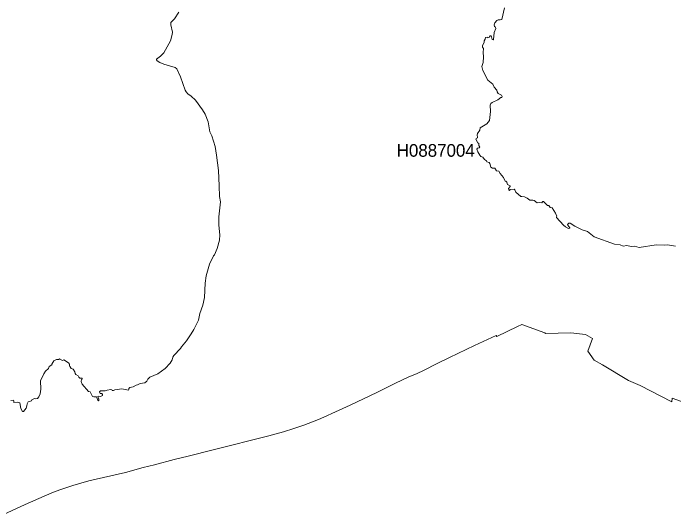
# Model space of a CAD drawing. Extents: x 369010 to 739155, y 6377141 to 6616555.
# Drawn here: x 604240 to 609464, y 6603963 to 6607928 of the extents above; entities that cross this region are included whole.
import ezdxf
from ezdxf.enums import TextEntityAlignment as Align

# ---------------------------------------------------------------- set-up
doc = ezdxf.new("R2010")
doc.units = 0
doc.header["$LTSCALE"] = 40
doc.layers.add('1', color=7, linetype='Continuous', lineweight=13)
doc.layers.add('2', color=7, linetype='Continuous')

msp = doc.modelspace()

# ---------------------------------------------------------------- linework, layer by layer
at = {"layer": '1'}
for points in [[(608021.15, 6607742.34), (608027.77, 6607719.17), (608035.05, 6607718.18), (608037.04, 6607721.16), (608042.66, 6607775.28), (608056.07, 6607807.72), (608053.42, 6607816.32), (608044.98, 6607823.6), (608043.66, 6607836.18), (608048.13, 6607850.91), (608065.67, 6607871.43), (608075.93, 6607875.41), (608092.15, 6607874.41), (608103.4, 6607879.05), (608124.42, 6607970.24)], [(605549.18, 6607936.48), (605514.09, 6607883.19)], [(605514.09, 6607883.19), (605486.79, 6607853.89), (605487.12, 6607837.17), (605499.03, 6607777.92), (605497.71, 6607758.23), (605482.48, 6607710.23), (605430.35, 6607614.57), (605403.37, 6607587.59), (605373.08, 6607564.92), (605372.75, 6607559.79), (605378.05, 6607551.52), (605399.4, 6607537.45), (605432.17, 6607523.88), (605521.05, 6607498.22), (605534.12, 6607487.8), (605564.08, 6607425.24), (605599.83, 6607320.14), (605607.77, 6607306.07), (605620.51, 6607291.18), (605647.82, 6607272.81), (605681.09, 6607240.2), (605737.52, 6607163.41), (605757.55, 6607129.15), (605781.88, 6607069.4), (605795.78, 6606988.8), (605809.68, 6606958.51), (605837.49, 6606873.28), (605848.74, 6606804.6), (605862.31, 6606683.12), (605867.94, 6606563.95), (605870.26, 6606479.71), (605877.87, 6606437.84), (605866.62, 6606318.18), (605865.96, 6606252.31), (605873.24, 6606174.52), (605870.92, 6606132.65), (605853.71, 6606066.78), (605831.37, 6606018.95), (605822.92, 6606010.01), (605790.98, 6605944.8), (605766.16, 6605852.29), (605759.21, 6605792.87), (605753.25, 6605680.33), (605740.01, 6605620.91), (605716.51, 6605554.71), (605703.93, 6605501.91), (605669.01, 6605427.77), (605648.15, 6605392.52), (605610.42, 6605337.24), (605570.7, 6605290.9), (605562.75, 6605277.82), (605510.29, 6605221.55), (605502.67, 6605208.31), (605497.05, 6605188.45), (605480.83, 6605161.97), (605442.76, 6605119.1), (605383.01, 6605077.06), (605320.45, 6605050.58), (605304.57, 6605034.36), (605297.78, 6605017.65), (605279.91, 6605005.73), (605243.16, 6605000.11), (605223.3, 6604988.85), (605212.05, 6604987.2), (605187.55, 6604972.96), (605161.9, 6604968.33), (605153.3, 6604959.72), (605153.96, 6604952.11), (605150.65, 6604948.14), (605099.01, 6604959.39), (605042.74, 6604949.79), (605032.48, 6604945.16), (605023.71, 6604945.49), (605020.73, 6604949.79), (605011.13, 6604953.43), (604982.33, 6604947.81), (604966.77, 6604941.52), (604930.36, 6604942.84), (604923.08, 6604935.56), (604928.38, 6604922.32), (604939.96, 6604920.66), (604945.59, 6604913.71), (604945.42, 6604905.27), (604931.35, 6604898.15), (604915.14, 6604900.64), (604910.17, 6604897.49), (604916.79, 6604876.47), (604917.78, 6604865.22), (604914.14, 6604863.23), (604909.51, 6604867.54), (604898.75, 6604894.68), (604876.9, 6604894.68), (604865.65, 6604897.82), (604847.44, 6604935.56), (604835.86, 6604937.88), (604785.88, 6604996.13), (604776.94, 6605016.99), (604778.93, 6605032.05), (604784.88, 6605036.02), (604785.21, 6605041.98)], [(608535.2, 6606319.17), (608538.18, 6606322.81), (608529.58, 6606347.47), (608502.93, 6606389.01), (608486.38, 6606391), (608476.12, 6606406.56), (608464.37, 6606407.22), (608434.41, 6606438.17), (608428.78, 6606440.16), (608425.14, 6606437.84), (608420.84, 6606427.58), (608403.3, 6606431.88), (608382.61, 6606429.89), (608360.43, 6606447.11), (608348.68, 6606450.42), (608326.83, 6606450.42), (608304.82, 6606466.8), (608282.81, 6606477.39), (608262.95, 6606480.04), (608254.34, 6606477.73), (608213.8, 6606512.98), (608206.35, 6606532.34), (608201.05, 6606535.65), (608170.27, 6606535.32), (608163.81, 6606526.71), (608158.52, 6606531.68), (608157.19, 6606542.6), (608169.77, 6606559.15), (608168.78, 6606563.13), (608148.92, 6606572.89), (608143.62, 6606591.1), (608136.34, 6606599.04), (608130.88, 6606600.36), (608124.59, 6606609.47), (608116.48, 6606629.99), (608091.49, 6606661.6), (608081.56, 6606680.14), (608063.02, 6606682.78), (608048.46, 6606702.81), (608030.75, 6606703.14), (608016.18, 6606710.42), (608009.56, 6606739.55), (608004.27, 6606746.83), (607985.73, 6606753.12), (607982.75, 6606761.07), (607967.69, 6606771.49), (607954.78, 6606791.02), (607938.56, 6606795.99), (607929.62, 6606804.93), (607913.07, 6606831.57), (607906.62, 6606854.08), (607912.08, 6606860.37), (607925.32, 6606862.36), (607930.95, 6606868.98), (607921.68, 6606882.55), (607921.68, 6606897.77), (607915.39, 6606902.9), (607899.34, 6606933.03), (607900.66, 6606937.99), (607911.09, 6606943.29), (607912.74, 6606947.59), (607910.26, 6606964.47), (607911.75, 6606977.88), (607929.29, 6607002.7), (607933.6, 6607021.57), (607985.07, 6607053.18), (608005.92, 6607080.66), (608014.53, 6607150.33), (608010.89, 6607199.82), (608016.18, 6607213.39), (608028.76, 6607222.66), (608072.95, 6607242.02), (608096.45, 6607261.22), (608103.74, 6607261.88), (608106.05, 6607270.16), (608102.74, 6607280.09), (608074.94, 6607294.32), (608067.32, 6607305.74), (608064.01, 6607318.98), (608043.33, 6607342.81), (608032.73, 6607366.98), (607992.35, 6607397.93), (607953.13, 6607475.55), (607947.17, 6607505.84), (607957.1, 6607538.94), (607960.41, 6607583.79), (607957.1, 6607616.89), (607958.09, 6607648.5), (607952.46, 6607660.42), (607951.14, 6607672.99), (607964.05, 6607696.17), (607963.72, 6607708.58), (607971.99, 6607722.48), (607975.3, 6607735.06), (607990.36, 6607738.37), (607994.01, 6607734.07), (608002.94, 6607736.05), (608009.89, 6607749.95), (608017.18, 6607747.97), (608021.15, 6607742.34)], [(609476.43, 6606086.47), (609414.53, 6606097.07), (609388.05, 6606093.42), (609325.49, 6606096.07), (609190.43, 6606076.21), (609154.52, 6606085.81), (609126.72, 6606084.82), (609091.46, 6606090.45), (609063.49, 6606087.14), (609039.49, 6606096.07), (608995.64, 6606103.02), (608833.77, 6606160.62), (608780.32, 6606203.15), (608738.94, 6606216.39), (608680.52, 6606243.04), (608644.93, 6606266.71), (608635, 6606267.37), (608624.58, 6606258.6), (608625.9, 6606251.65), (608641.95, 6606231.79), (608640.96, 6606227.81), (608631.69, 6606225.83), (608607.36, 6606240.06), (608592.47, 6606252.97), (608535.87, 6606311.89), (608535.2, 6606319.17)], [(609633.65, 6604819.38), (609451.77, 6604885.58), (609447.63, 6604854.46), (609197.05, 6604983.39), (609106.36, 6605023.94), (608901.3, 6605148.07), (608834.6, 6605186.13), (608784.78, 6605254.98), (608822.02, 6605357.43), (608765.42, 6605388.54), (608649.57, 6605401.62), (608450.3, 6605395.16), (608444.51, 6605402.28), (608261.63, 6605468.15), (608228.69, 6605451.93), (608064.01, 6605373.32), (608060.37, 6605380.93), (608024.13, 6605364.71), (607888.58, 6605300.16), (607690.47, 6605206.16), (607586.87, 6605156.01), (607488.72, 6605106.52), (607428.98, 6605076.73), (607369.56, 6605052.24), (607264.3, 6605002.59), (607115.84, 6604929.1), (606904.33, 6604830.13), (606789.47, 6604777.34), (606695.79, 6604733.97), (606653.75, 6604715.44), (606538.73, 6604671.08), (606459.95, 6604644.11), (606377.36, 6604618.29), (606261.84, 6604586.01), (605820.61, 6604475.46), (605623.16, 6604426.3), (605512.6, 6604398.99), (605356.37, 6604358.12), (605267.82, 6604337.43), (605126.65, 6604297.38), (604837.35, 6604230.68), (604710.57, 6604192.78), (604609.78, 6604159.18), (604558.47, 6604140.48), (604484.49, 6604111.02), (604334.55, 6604045.15), (604158.12, 6603962.56)], [(604334.55, 6604045.15), (604484.49, 6604111.02), (604558.47, 6604140.48), (604609.78, 6604159.18), (604710.57, 6604192.78), (604837.35, 6604230.68), (605126.65, 6604297.38), (605267.82, 6604337.43), (605356.37, 6604358.12), (605512.6, 6604398.99), (605623.16, 6604426.3), (605820.61, 6604475.46), (606261.84, 6604586.01), (606377.36, 6604618.29), (606459.95, 6604644.11), (606538.73, 6604671.08), (606653.75, 6604715.44), (606695.79, 6604733.97), (606789.47, 6604777.34), (606904.33, 6604830.13), (607115.84, 6604929.1), (607264.3, 6605002.59), (607369.56, 6605052.24), (607428.98, 6605076.73), (607488.72, 6605106.52), (607586.87, 6605156.01), (607690.47, 6605206.16), (607888.58, 6605300.16), (608024.13, 6605364.71), (608060.37, 6605380.93), (608064.01, 6605373.32), (608228.69, 6605451.93), (608261.63, 6605468.15), (608444.51, 6605402.28), (608450.3, 6605395.16), (608649.57, 6605401.62), (608765.42, 6605388.54), (608822.02, 6605357.43), (608784.78, 6605254.98), (608834.6, 6605186.13), (608901.3, 6605148.07), (609106.36, 6605023.94), (609197.05, 6604983.39), (609447.63, 6604854.46), (609451.77, 6604885.58), (609633.65, 6604819.38)], [(604785.21, 6605041.98), (604767.17, 6605042.97), (604757.91, 6605051.58), (604754.43, 6605060.35), (604734.74, 6605072.27), (604730.1, 6605079.38), (604727.78, 6605092.95), (604713.55, 6605112.48), (604699.32, 6605118.11), (604690.05, 6605133.34), (604686.41, 6605134.66), (604683.76, 6605140.29), (604685.75, 6605152.87), (604678.13, 6605164.62), (604641.23, 6605188.45), (604628.98, 6605182.49), (604606.14, 6605196.39), (604601.84, 6605191.43), (604582.97, 6605191.43), (604561.78, 6605179.18), (604544.24, 6605154.52), (604544.24, 6605147.57), (604524.05, 6605134), (604519.75, 6605118.77), (604495.09, 6605098.58), (604483.17, 6605078.06), (604455.7, 6605021.29), (604457.35, 6604955.09), (604452.39, 6604919.84), (604442.12, 6604894.68), (604433.19, 6604883.09), (604416.97, 6604879.12), (604408.36, 6604880.78), (604388.17, 6604871.18), (604384.2, 6604864.23), (604359.21, 6604854.3), (604349.94, 6604840.73), (604348.61, 6604822.85), (604341.99, 6604804.65), (604322.13, 6604778.83), (604313.69, 6604780.15), (604299.29, 6604802), (604291.35, 6604846.68), (604271.82, 6604853.97), (604244.84, 6604850.99), (604245.84, 6604864.56), (604242.53, 6604868.86), (604219.69, 6604865.55)], [(604158.12, 6603962.56), (604334.55, 6604045.15)]]:
    msp.add_lwpolyline(points, dxfattribs=at)

# ---------------------------------------------------------------- texts
at = {"layer": '2'}
msp.add_text('H0887004', height=100, dxfattribs=at).set_placement((607581.35, 6606793.17), align=Align.CENTER)

doc.saveas('drawing.dxf')
